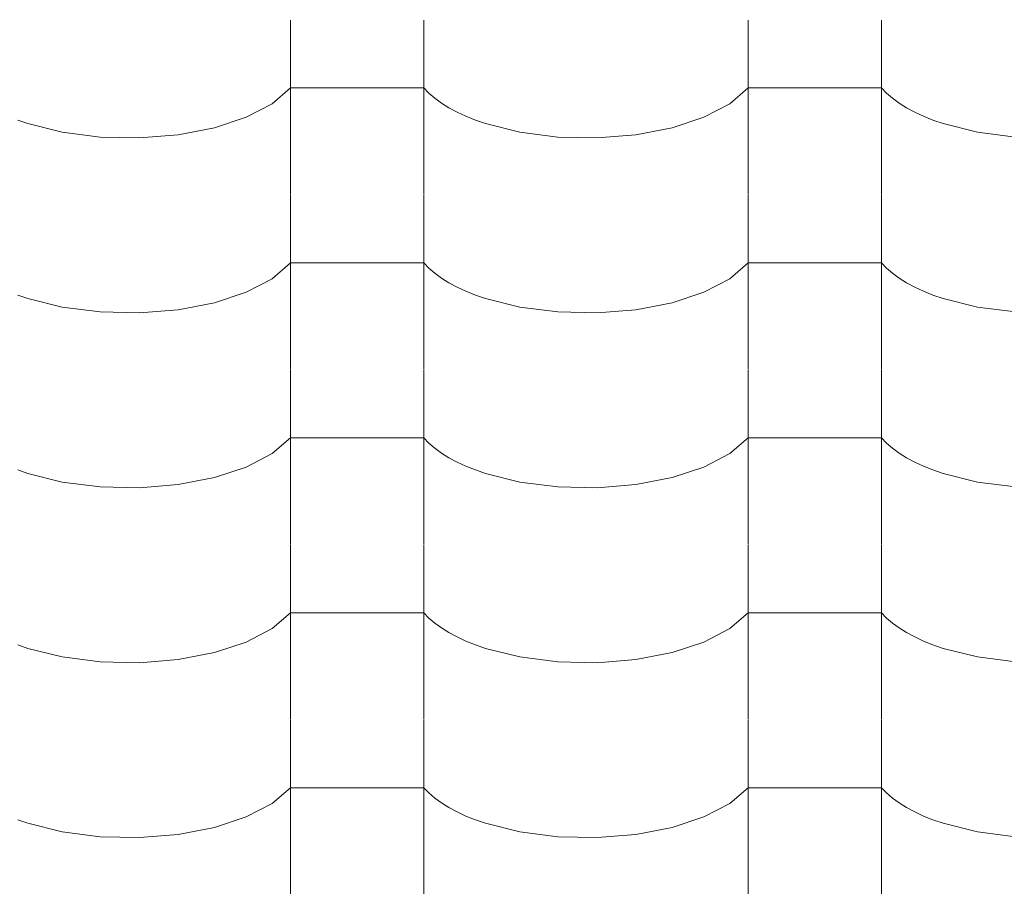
# Model space of a CAD drawing. Header units: millimetres. Extents: x -36478 to 31050, y -14815 to 11827.
# Tile 421 of 656: x -10889 to -10534, y 10365 to 10681. Entities that reach past the tile are written whole.
import ezdxf

# ---------------------------------------------------------------- set-up
doc = ezdxf.new("R2010")
doc.units = ezdxf.units.MM
doc.header["$MEASUREMENT"] = 0
doc.layers.add('Nové_Kóty - SP', color=7, linetype='Continuous')
doc.layers.add('Nové_Výplně - Povrchové', color=7, linetype='Continuous')
doc.styles.add('GENEROVANÝ_STYL_2', font='txt')
doc.dimstyles.new('GENEROVANÝ_STYL__1', dxfattribs={"dimtxt": 125, "dimasz": 190, "dimexe": 0.18, "dimexo": 300, "dimgap": 0, "dimtad": 1, "dimdec": 0, "dimzin": 0, "dimdsep": 46, "dimtxsty": 'GENEROVANÝ_STYL_2', "dimblk": 'ARROWHEAD_6', "dimblk1": 'ARROWHEAD_6', "dimblk2": 'ARROWHEAD_6', "dimcen": 0.09, "dimclrd": 1, "dimclre": 1, "dimclrt": 1, "dimazin": 0, "dimtfac": 1, "dimtdec": 4, "dimtmove": 0, "dimatfit": 3, "dimfxl": 1, "dimtolj": 1, "dimtzin": 0, "dimarcsym": 0})

# ---------------------------------------------------------------- blocks, each defined once
blk = doc.blocks.new('*X13')
at = {"layer": 'Nové_Výplně - Povrchové', "color": 21, "linetype": 'Continuous', "lineweight": 20, "true_color": 0xffaaaa}
for p, q in [((-10791.72, 10680.59), (-10791.72, 10617.71)), ((-10743.69, 10680.59), (-10743.69, 10617.71)), ((-10626.72, 10680.59), (-10626.72, 10617.71)), ((-10578.69, 10680.59), (-10578.69, 10617.71)), ((-10798.39, 10650.37), (-10791.72, 10656.06)), ((-10767.71, 10656.06), (-10791.72, 10656.06)), ((-10743.69, 10656.06), (-10767.71, 10656.06)), ((-10743.69, 10656.06), (-10741.86, 10654.17)), ((-10741.86, 10654.17), (-10739.74, 10652.34)), ((-10633.39, 10650.37), (-10626.72, 10656.06)), ((-10602.71, 10656.06), (-10626.72, 10656.06)), ((-10578.69, 10656.06), (-10602.71, 10656.06)), ((-10578.69, 10656.06), (-10576.86, 10654.17)), ((-10576.86, 10654.17), (-10574.74, 10652.34)), ((-10807.7, 10645.51), (-10798.39, 10650.37)), ((-10739.74, 10652.34), (-10737.34, 10650.58)), ((-10737.34, 10650.58), (-10734.65, 10648.91)), ((-10642.7, 10645.51), (-10633.39, 10650.37)), ((-10574.74, 10652.34), (-10572.34, 10650.58)), ((-10572.34, 10650.58), (-10569.65, 10648.91)), ((-10734.65, 10648.91), (-10731.71, 10647.33)), ((-10731.71, 10647.33), (-10728.53, 10645.85)), ((-10569.65, 10648.91), (-10566.71, 10647.33)), ((-10566.71, 10647.33), (-10563.53, 10645.85)), ((-10890.12, 10644.48), (-10886.5, 10643.23)), ((-10886.5, 10643.23), (-10874.05, 10640.13)), ((-10819.18, 10641.71), (-10807.7, 10645.51)), ((-10728.53, 10645.85), (-10725.12, 10644.48)), ((-10725.12, 10644.48), (-10721.5, 10643.23)), ((-10721.5, 10643.23), (-10709.05, 10640.13)), ((-10654.18, 10641.71), (-10642.7, 10645.51)), ((-10563.53, 10645.85), (-10560.12, 10644.48)), ((-10560.12, 10644.48), (-10556.5, 10643.23)), ((-10556.5, 10643.23), (-10544.05, 10640.13)), ((-10874.05, 10640.13), (-10860.39, 10638.37)), ((-10846.21, 10638.05), (-10832.24, 10639.18)), ((-10832.24, 10639.18), (-10819.18, 10641.71)), ((-10709.05, 10640.13), (-10695.39, 10638.37)), ((-10681.21, 10638.05), (-10667.24, 10639.18)), ((-10667.24, 10639.18), (-10654.18, 10641.71)), ((-10544.05, 10640.13), (-10530.39, 10638.37)), ((-10860.39, 10638.37), (-10846.21, 10638.05)), ((-10695.39, 10638.37), (-10681.21, 10638.05)), ((-10791.72, 10617.49), (-10791.72, 10554.61)), ((-10743.69, 10617.49), (-10743.69, 10554.61)), ((-10626.72, 10617.49), (-10626.72, 10554.61)), ((-10578.69, 10617.49), (-10578.69, 10554.61)), ((-10798.39, 10587.27), (-10791.72, 10592.96)), ((-10767.71, 10592.96), (-10791.72, 10592.96)), ((-10743.69, 10592.96), (-10767.71, 10592.96)), ((-10743.69, 10592.96), (-10741.86, 10591.06)), ((-10741.86, 10591.06), (-10739.74, 10589.23)), ((-10633.39, 10587.27), (-10626.72, 10592.96)), ((-10602.71, 10592.96), (-10626.72, 10592.96)), ((-10578.69, 10592.96), (-10602.71, 10592.96)), ((-10578.69, 10592.96), (-10576.86, 10591.06)), ((-10576.86, 10591.06), (-10574.74, 10589.23)), ((-10807.7, 10582.4), (-10798.39, 10587.27)), ((-10739.74, 10589.23), (-10737.34, 10587.48)), ((-10737.34, 10587.48), (-10734.65, 10585.81)), ((-10642.7, 10582.4), (-10633.39, 10587.27)), ((-10574.74, 10589.23), (-10572.34, 10587.48)), ((-10572.34, 10587.48), (-10569.65, 10585.81)), ((-10819.18, 10578.61), (-10807.7, 10582.4)), ((-10734.65, 10585.81), (-10731.71, 10584.23)), ((-10731.71, 10584.23), (-10728.53, 10582.75)), ((-10728.53, 10582.75), (-10725.12, 10581.38)), ((-10654.18, 10578.61), (-10642.7, 10582.4)), ((-10569.65, 10585.81), (-10566.71, 10584.23)), ((-10566.71, 10584.23), (-10563.53, 10582.75)), ((-10563.53, 10582.75), (-10560.12, 10581.38)), ((-10890.12, 10581.38), (-10886.5, 10580.12)), ((-10886.5, 10580.12), (-10874.05, 10577.02)), ((-10725.12, 10581.38), (-10721.5, 10580.12)), ((-10721.5, 10580.12), (-10709.05, 10577.02)), ((-10560.12, 10581.38), (-10556.5, 10580.12)), ((-10556.5, 10580.12), (-10544.05, 10577.02)), ((-10874.05, 10577.02), (-10860.39, 10575.27)), ((-10860.39, 10575.27), (-10846.21, 10574.95)), ((-10846.21, 10574.95), (-10832.24, 10576.08)), ((-10832.24, 10576.08), (-10819.18, 10578.61)), ((-10709.05, 10577.02), (-10695.39, 10575.27)), ((-10695.39, 10575.27), (-10681.21, 10574.95)), ((-10681.21, 10574.95), (-10667.24, 10576.08)), ((-10667.24, 10576.08), (-10654.18, 10578.61)), ((-10544.05, 10577.02), (-10530.39, 10575.27)), ((-10791.72, 10554.38), (-10791.72, 10491.51)), ((-10743.69, 10554.38), (-10743.69, 10491.51)), ((-10626.72, 10554.38), (-10626.72, 10491.51)), ((-10578.69, 10554.38), (-10578.69, 10491.51)), ((-10798.39, 10524.16), (-10791.72, 10529.85)), ((-10767.71, 10529.85), (-10791.72, 10529.85)), ((-10743.69, 10529.85), (-10767.71, 10529.85)), ((-10743.69, 10529.85), (-10741.86, 10527.96)), ((-10633.39, 10524.16), (-10626.72, 10529.85)), ((-10602.71, 10529.85), (-10626.72, 10529.85)), ((-10578.69, 10529.85), (-10602.71, 10529.85)), ((-10578.69, 10529.85), (-10576.86, 10527.96)), ((-10741.86, 10527.96), (-10739.74, 10526.13)), ((-10739.74, 10526.13), (-10737.34, 10524.37)), ((-10576.86, 10527.96), (-10574.74, 10526.13)), ((-10574.74, 10526.13), (-10572.34, 10524.37)), ((-10807.7, 10519.3), (-10798.39, 10524.16)), ((-10737.34, 10524.37), (-10734.65, 10522.7)), ((-10734.65, 10522.7), (-10731.71, 10521.12)), ((-10642.7, 10519.3), (-10633.39, 10524.16)), ((-10572.34, 10524.37), (-10569.65, 10522.7)), ((-10569.65, 10522.7), (-10566.71, 10521.12)), ((-10819.18, 10515.5), (-10807.7, 10519.3)), ((-10731.71, 10521.12), (-10728.53, 10519.64)), ((-10728.53, 10519.64), (-10725.12, 10518.27)), ((-10654.18, 10515.5), (-10642.7, 10519.3)), ((-10566.71, 10521.12), (-10563.53, 10519.64)), ((-10563.53, 10519.64), (-10560.12, 10518.27)), ((-10890.12, 10518.27), (-10886.5, 10517.02)), ((-10886.5, 10517.02), (-10874.05, 10513.92)), ((-10832.24, 10512.98), (-10819.18, 10515.5)), ((-10725.12, 10518.27), (-10721.5, 10517.02)), ((-10721.5, 10517.02), (-10709.05, 10513.92)), ((-10667.24, 10512.98), (-10654.18, 10515.5)), ((-10560.12, 10518.27), (-10556.5, 10517.02)), ((-10556.5, 10517.02), (-10544.05, 10513.92)), ((-10874.05, 10513.92), (-10860.39, 10512.16)), ((-10860.39, 10512.16), (-10846.21, 10511.84)), ((-10846.21, 10511.84), (-10832.24, 10512.98)), ((-10709.05, 10513.92), (-10695.39, 10512.16)), ((-10695.39, 10512.16), (-10681.21, 10511.84)), ((-10681.21, 10511.84), (-10667.24, 10512.98)), ((-10544.05, 10513.92), (-10530.39, 10512.16)), ((-10791.72, 10491.28), (-10791.72, 10428.4)), ((-10743.69, 10491.28), (-10743.69, 10428.4)), ((-10626.72, 10491.28), (-10626.72, 10428.4)), ((-10578.69, 10491.28), (-10578.69, 10428.4)), ((-10798.39, 10461.06), (-10791.72, 10466.75)), ((-10767.71, 10466.75), (-10791.72, 10466.75)), ((-10743.69, 10466.75), (-10767.71, 10466.75)), ((-10743.69, 10466.75), (-10741.86, 10464.85)), ((-10633.39, 10461.06), (-10626.72, 10466.75)), ((-10602.71, 10466.75), (-10626.72, 10466.75)), ((-10578.69, 10466.75), (-10602.71, 10466.75)), ((-10578.69, 10466.75), (-10576.86, 10464.85)), ((-10741.86, 10464.85), (-10739.74, 10463.02)), ((-10739.74, 10463.02), (-10737.34, 10461.27)), ((-10576.86, 10464.85), (-10574.74, 10463.02)), ((-10574.74, 10463.02), (-10572.34, 10461.27)), ((-10807.7, 10456.19), (-10798.39, 10461.06)), ((-10737.34, 10461.27), (-10734.65, 10459.6)), ((-10734.65, 10459.6), (-10731.71, 10458.02)), ((-10642.7, 10456.19), (-10633.39, 10461.06)), ((-10572.34, 10461.27), (-10569.65, 10459.6)), ((-10569.65, 10459.6), (-10566.71, 10458.02)), ((-10890.12, 10455.17), (-10886.5, 10453.92)), ((-10819.18, 10452.4), (-10807.7, 10456.19)), ((-10731.71, 10458.02), (-10728.53, 10456.54)), ((-10728.53, 10456.54), (-10725.12, 10455.17)), ((-10725.12, 10455.17), (-10721.5, 10453.92)), ((-10654.18, 10452.4), (-10642.7, 10456.19)), ((-10566.71, 10458.02), (-10563.53, 10456.54)), ((-10563.53, 10456.54), (-10560.12, 10455.17)), ((-10560.12, 10455.17), (-10556.5, 10453.92)), ((-10886.5, 10453.92), (-10874.05, 10450.81)), ((-10832.24, 10449.87), (-10819.18, 10452.4)), ((-10721.5, 10453.92), (-10709.05, 10450.81)), ((-10667.24, 10449.87), (-10654.18, 10452.4)), ((-10556.5, 10453.92), (-10544.05, 10450.81)), ((-10874.05, 10450.81), (-10860.39, 10449.06)), ((-10860.39, 10449.06), (-10846.21, 10448.74)), ((-10846.21, 10448.74), (-10832.24, 10449.87)), ((-10709.05, 10450.81), (-10695.39, 10449.06)), ((-10695.39, 10449.06), (-10681.21, 10448.74)), ((-10681.21, 10448.74), (-10667.24, 10449.87)), ((-10544.05, 10450.81), (-10530.39, 10449.06)), ((-10791.72, 10428.17), (-10791.72, 10365.3)), ((-10743.69, 10428.17), (-10743.69, 10365.3)), ((-10626.72, 10428.17), (-10626.72, 10365.3)), ((-10578.69, 10428.17), (-10578.69, 10365.3)), ((-10798.39, 10397.95), (-10791.72, 10403.64)), ((-10767.71, 10403.64), (-10791.72, 10403.64)), ((-10743.69, 10403.64), (-10767.71, 10403.64)), ((-10743.69, 10403.64), (-10741.86, 10401.75)), ((-10741.86, 10401.75), (-10739.74, 10399.92)), ((-10633.39, 10397.95), (-10626.72, 10403.64)), ((-10602.71, 10403.64), (-10626.72, 10403.64)), ((-10578.69, 10403.64), (-10602.71, 10403.64)), ((-10578.69, 10403.64), (-10576.86, 10401.75)), ((-10576.86, 10401.75), (-10574.74, 10399.92)), ((-10807.7, 10393.09), (-10798.39, 10397.95)), ((-10739.74, 10399.92), (-10737.34, 10398.16)), ((-10737.34, 10398.16), (-10734.65, 10396.49)), ((-10642.7, 10393.09), (-10633.39, 10397.95)), ((-10574.74, 10399.92), (-10572.34, 10398.16)), ((-10572.34, 10398.16), (-10569.65, 10396.49)), ((-10734.65, 10396.49), (-10731.71, 10394.91)), ((-10731.71, 10394.91), (-10728.53, 10393.43)), ((-10569.65, 10396.49), (-10566.71, 10394.91)), ((-10566.71, 10394.91), (-10563.53, 10393.43)), ((-10890.12, 10392.06), (-10886.5, 10390.81)), ((-10886.5, 10390.81), (-10874.05, 10387.71)), ((-10819.18, 10389.29), (-10807.7, 10393.09)), ((-10728.53, 10393.43), (-10725.12, 10392.06)), ((-10725.12, 10392.06), (-10721.5, 10390.81)), ((-10721.5, 10390.81), (-10709.05, 10387.71)), ((-10654.18, 10389.29), (-10642.7, 10393.09)), ((-10563.53, 10393.43), (-10560.12, 10392.06)), ((-10560.12, 10392.06), (-10556.5, 10390.81)), ((-10556.5, 10390.81), (-10544.05, 10387.71)), ((-10874.05, 10387.71), (-10860.39, 10385.95)), ((-10832.24, 10386.77), (-10819.18, 10389.29)), ((-10709.05, 10387.71), (-10695.39, 10385.95)), ((-10667.24, 10386.77), (-10654.18, 10389.29)), ((-10544.05, 10387.71), (-10530.39, 10385.95)), ((-10860.39, 10385.95), (-10846.21, 10385.63)), ((-10846.21, 10385.63), (-10832.24, 10386.77)), ((-10695.39, 10385.95), (-10681.21, 10385.63)), ((-10681.21, 10385.63), (-10667.24, 10386.77))]:
    blk.add_line(p, q, dxfattribs=at)
blk = doc.blocks.new('výplň_6_1', base_point=(0, 0))
at = {"layer": 'Nové_Výplně - Povrchové', "color": 21, "linetype": 'Continuous', "lineweight": 20, "true_color": 0xffaaaa}
blk.add_blockref('*X13', (0, 0), dxfattribs=at)
blk = doc.blocks.new('*D6327')
at = {"layer": 'Nové_Kóty - SP', "color": 1, "linetype": 'Continuous', "lineweight": 25}
for p, q in [((-10443.65, 7778.73), (-4851.3, 11622.72)), ((-10273.71, 7531.5), (-10549.86, 7933.25)), ((-10294.79, 7517.01), (-10570.94, 7918.75)), ((-10417.88, 7917.78), (-10469.41, 7639.67)), ((-10490.49, 7625.18), (-10438.97, 7903.29)), ((-10464.73, 7764.24), (-10443.65, 7778.73)), ((-10588.34, 7679.27), (-10464.73, 7764.24))]:
    blk.add_line(p, q, dxfattribs=at)
at = {"layer": 'Nové_Kóty - SP', "color": 1, "lineweight": 25, "insert": (-10717.64, 7620.73), "char_height": 125, "attachment_point": 7, "rotation": 34.5034, "style": 'GENEROVANÝ_STYL_2'}
blk.add_mtext('\\A1;{\\pql;\\fArial|b0|i0|c0|p38;25}', dxfattribs=at)
blk = doc.blocks.new('ARROWHEAD_6')
at = {"color": 0, "linetype": 'Continuous', "lineweight": 0}
for p, q in [((-0.5, -0.5), (0.5, 0.5)), ((0, 0), (-1, 0))]:
    blk.add_line(p, q, dxfattribs=at)

msp = doc.modelspace()

# ---------------------------------------------------------------- block references
at = {"layer": 'Nové_Výplně - Povrchové', "color": 21, "linetype": 'Continuous', "lineweight": 20, "true_color": 0xffaaaa}
msp.add_blockref('výplň_6_1', (0, 0), dxfattribs=at)

# ---------------------------------------------------------------- dimensions: what is measured, and where the dimension line sits
at = {"layer": 'Nové_Kóty - SP', "color": 1, "linetype": 'Continuous', "lineweight": 25}
dim = msp.add_linear_dim(base=(-10443.65, 7778.73), p1=(-9842.86, 6859.52), p2=(-9826.86, 6881.41), angle=34.5034, text='25', dimstyle='GENEROVANÝ_STYL__1', dxfattribs=at)
dim.commit()
dim.dimension.update_dxf_attribs({"geometry": '*D6327', "text_midpoint": (-10674.52, 7726.21), "dimtype": 160, "text_rotation": 34.5034})

doc.saveas('drawing.dxf')
